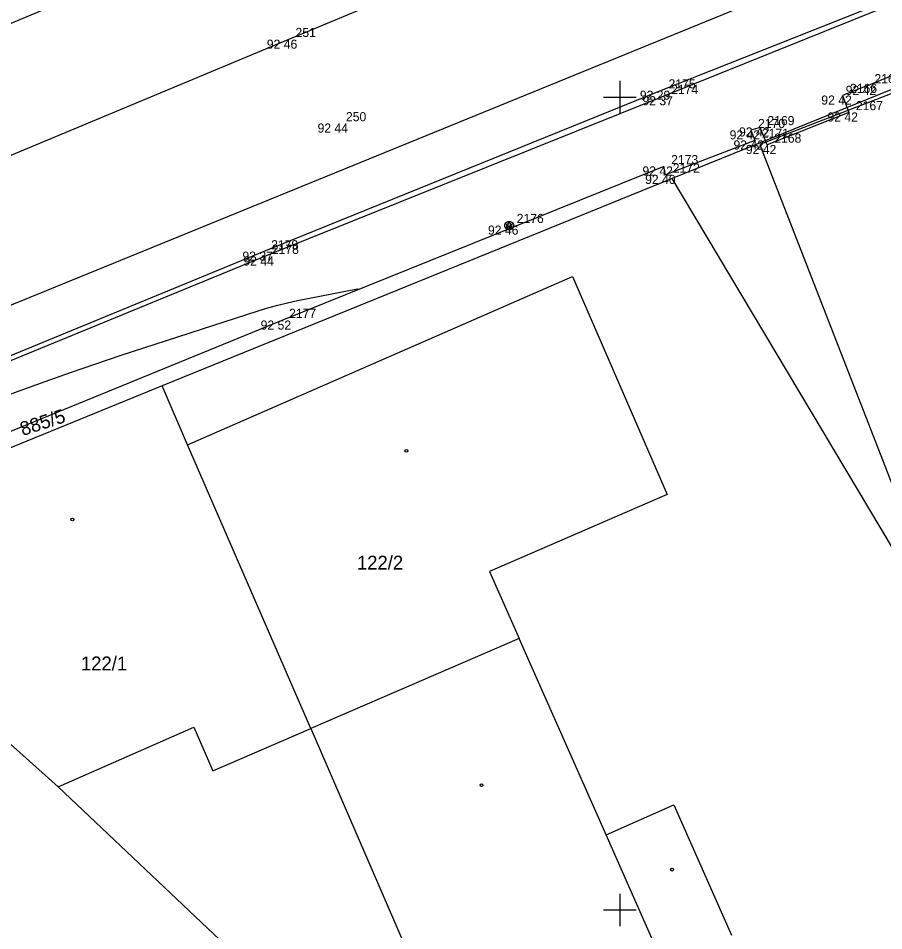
# Model space of a CAD drawing. Extents: x -711081 to -709338, y -1025122 to -1024092.
# Drawn here: x -710693.5 to -710666.88, y -1024925.64 to -1024897.57 of the extents above; entities that cross this region are included whole.
import ezdxf

# ---------------------------------------------------------------- set-up
doc = ezdxf.new("R2010")
doc.units = 0
for name, color, linetype in [('Ex_Minor Contours', 7, 'Continuous'), ('Z_betonova_konstrukce', 7, 'Continuous'), ('Z_body', 7, 'Continuous'), ('Z_body_cisla', 7, 'Continuous'), ('Z_body_vysky_redukovane', 7, 'Continuous'), ('Z_budova', 7, 'Continuous'), ('Z_hektometricka_sit', 7, 'Continuous'), ('Z_katastr_cisla_pozemkova', 7, 'Continuous'), ('Z_katastr_cisla_stavebni', 7, 'Continuous'), ('Z_katastr_hranice', 7, 'Continuous'), ('Z_katastr_vnitrni_kresba', 7, 'Continuous'), ('Z_katastr_znacky_budov', 7, 'Continuous'), ('Z_komunikace', 7, 'Continuous'), ('Z_komunikace_osa', 7, 'Continuous'), ('Z_obruba', 7, 'Continuous'), ('Z_sloupy', 7, 'Continuous'), ('Z_vstupy', 7, 'Continuous')]:
    doc.layers.add(name, color=color, linetype=linetype)

# ---------------------------------------------------------------- blocks, each defined once
blk = doc.blocks.new('POINT_DISPLAY')
blk.add_line((0, 0), (0, 0))
blk = doc.blocks.new('Z601')
for p, q in [((-0.13, 0.03), (-0.1, 0.08)), ((-0.13, -0.03), (-0.13, 0.03)), ((-0.1, 0.08), (-0.08, 0.1)), ((-0.08, 0.1), (-0.03, 0.13)), ((-0.08, 0.05), (-0.08, -0.05)), ((-0.03, 0.13), (0.03, 0.13)), ((-0.03, -0.08), (-0.03, 0.08)), ((-0.03, 0.08), (0.03, 0.08)), ((0.03, 0.13), (0.08, 0.1)), ((0.03, 0.08), (0.03, -0.08)), ((0.08, 0.1), (0.1, 0.08)), ((0.08, -0.05), (0.08, 0.05)), ((0.1, 0.08), (0.13, 0.03)), ((0.13, 0.03), (0.13, -0.03)), ((-0.1, -0.08), (-0.13, -0.03)), ((-0.08, -0.1), (-0.1, -0.08)), ((-0.08, -0.05), (-0.03, -0.08)), ((-0.03, -0.13), (-0.08, -0.1)), ((0.03, -0.13), (-0.03, -0.13)), ((0.03, -0.08), (0.08, -0.05)), ((0.08, -0.1), (0.03, -0.13)), ((0.1, -0.08), (0.08, -0.1)), ((0.13, -0.03), (0.1, -0.08))]:
    blk.add_line(p, q)

msp = doc.modelspace()

# ---------------------------------------------------------------- linework, layer by layer
at = {"layer": 'Ex_Minor Contours'}
msp.add_lwpolyline([(-710697.941, -1024910.709), (-710693.436, -1024909.026), (-710692.664, -1024908.742), (-710691.889, -1024908.467), (-710691.111, -1024908.2), (-710690.33, -1024907.941), (-710686.119, -1024906.571), (-710685.82, -1024906.479), (-710685.518, -1024906.396), (-710685.213, -1024906.322), (-710684.907, -1024906.257), (-710683.068, -1024905.898), (-710683.064, -1024905.898), (-710683.061, -1024905.899), (-710683.058, -1024905.9), (-710683.056, -1024905.903), (-710683.042, -1024905.922)], dxfattribs=at)
at = {"layer": 'Z_betonova_konstrukce'}
for p, q in [((-710673.65, -1024902.13), (-710685.39, -1024906.87)), ((-710673.59, -1024902.39), (-710673.65, -1024902.13)), ((-710685.39, -1024906.87), (-710697.55, -1024911.84))]:
    msp.add_line(p, q, dxfattribs=at)
at = {"layer": 'Z_budova'}
for p, q in [((-710667.4, -1024899.65), (-710668.15, -1024899.95)), ((-710668.15, -1024899.95), (-710667.96, -1024900.47)), ((-710667.96, -1024900.47), (-710670.47, -1024901.47)), ((-710670.68, -1024900.93), (-710670.97, -1024901.02)), ((-710670.97, -1024901.02), (-710670.85, -1024901.33)), ((-710670.47, -1024901.47), (-710670.68, -1024900.93))]:
    msp.add_line(p, q, dxfattribs=at)
at = {"layer": 'Z_hektometricka_sit'}
for p, q in [((-710675, -1024899.5), (-710675, -1024900.5)), ((-710675.5, -1024900), (-710674.5, -1024900)), ((-710675, -1024924.5), (-710675, -1024925.5)), ((-710675.5, -1024925), (-710674.5, -1024925))]:
    msp.add_line(p, q, dxfattribs=at)
at = {"layer": 'Z_katastr_hranice'}
for p, q in [((-710698.09, -1024908.18), (-710650.96, -1024888.93)), ((-710659.12, -1024896.71), (-710673.39, -1024902.5)), ((-710662.08, -1024898.12), (-710670.69, -1024901.46)), ((-710670.69, -1024901.46), (-710670.62, -1024901.65)), ((-710670.62, -1024901.65), (-710666.03, -1024913.46)), ((-710673.39, -1024902.5), (-710689.07, -1024908.88)), ((-710660.85, -1024923.55), (-710673.39, -1024902.5)), ((-710689.07, -1024908.88), (-710696.87, -1024912.06)), ((-710688.29, -1024910.69), (-710689.07, -1024908.88)), ((-710684.5, -1024919.42), (-710688.29, -1024910.69)), ((-710678.09, -1024916.65), (-710684.5, -1024919.42)), ((-710675.42, -1024922.69), (-710678.09, -1024916.65)), ((-710694.2, -1024919.49), (-710692.27, -1024921.21)), ((-710692.27, -1024921.21), (-710675.7, -1024936.89)), ((-710673.64, -1024926.7), (-710675.42, -1024922.69))]:
    msp.add_line(p, q, dxfattribs=at)
at = {"layer": 'Z_katastr_vnitrni_kresba'}
for p, q in [((-710688.29, -1024910.69), (-710676.45, -1024905.52)), ((-710676.45, -1024905.52), (-710673.54, -1024912.22)), ((-710673.54, -1024912.22), (-710679.01, -1024914.59)), ((-710679.01, -1024914.59), (-710678.09, -1024916.65)), ((-710692.27, -1024921.21), (-710688.1, -1024919.38)), ((-710688.1, -1024919.38), (-710687.51, -1024920.72)), ((-710687.51, -1024920.72), (-710684.5, -1024919.42)), ((-710684.5, -1024919.42), (-710679.91, -1024930.03)), ((-710675.42, -1024922.69), (-710673.34, -1024921.77)), ((-710673.34, -1024921.77), (-710671.56, -1024925.78))]:
    msp.add_line(p, q, dxfattribs=at)
at = {"layer": 'Z_katastr_znacky_budov'}
for centre in [(-710681.562, -1024910.88), (-710691.832, -1024912.99), (-710679.252, -1024921.16), (-710673.392, -1024923.76)]:
    msp.add_circle(centre, 0.0437, dxfattribs=at)
at = {"layer": 'Z_komunikace'}
for p, q in [((-710699.54, -1024900.16), (-710687.04, -1024894.93)), ((-710663.48, -1024895.71), (-710673.73, -1024899.8)), ((-710673.73, -1024899.8), (-710685.95, -1024904.75)), ((-710685.95, -1024904.75), (-710698.46, -1024909.9))]:
    msp.add_line(p, q, dxfattribs=at)
at = {"layer": 'Z_komunikace_osa'}
for p, q in [((-710685.2, -1024898.23), (-710672.38, -1024892.87)), ((-710697.96, -1024903.55), (-710685.2, -1024898.23))]:
    msp.add_line(p, q, dxfattribs=at)
at = {"layer": 'Z_obruba'}
for p, q in [((-710663.44, -1024895.84), (-710673.65, -1024899.97)), ((-710673.65, -1024899.97), (-710685.92, -1024904.9)), ((-710685.92, -1024904.9), (-710698.4, -1024910.03))]:
    msp.add_line(p, q, dxfattribs=at)
at = {"layer": 'Z_vstupy'}
for p, q in [((-710667.4, -1024899.65), (-710666.1, -1024899.11)), ((-710670.85, -1024901.33), (-710673.59, -1024902.39))]:
    msp.add_line(p, q, dxfattribs=at)

# ---------------------------------------------------------------- block references
at = {"layer": 'Z_body'}
for p in [(-710685.2, -1024898.23), (-710667.4, -1024899.65), (-710673.73, -1024899.8), (-710673.65, -1024899.97), (-710668.15, -1024899.95), (-710667.96, -1024900.47), (-710683.64, -1024900.81), (-710670.97, -1024901.02), (-710670.68, -1024900.93), (-710670.85, -1024901.33), (-710670.47, -1024901.47), (-710673.65, -1024902.13), (-710673.59, -1024902.39), (-710678.4, -1024903.95), (-710685.95, -1024904.75), (-710685.92, -1024904.9), (-710685.39, -1024906.87)]:
    msp.add_blockref('POINT_DISPLAY', p, dxfattribs=at)
at = {"layer": 'Z_sloupy'}
msp.add_blockref('Z601', (-710678.4, -1024903.95), dxfattribs=at)

# ---------------------------------------------------------------- texts
at = {"layer": 'Z_body_cisla'}
for s, p in [('251', (-710684.97, -1024898.15)), ('2165', (-710667.17, -1024899.57)), ('2175', (-710673.5, -1024899.73)), ('2174', (-710673.42, -1024899.9)), ('2166', (-710667.92, -1024899.87)), ('2167', (-710667.74, -1024900.4)), ('250', (-710683.42, -1024900.74)), ('2170', (-710670.75, -1024900.95)), ('2169', (-710670.46, -1024900.86)), ('2171', (-710670.63, -1024901.25)), ('2168', (-710670.25, -1024901.4)), ('2173', (-710673.42, -1024902.06)), ('2172', (-710673.37, -1024902.32)), ('2176', (-710678.17, -1024903.87)), ('2179', (-710685.72, -1024904.68)), ('2178', (-710685.7, -1024904.82)), ('2177', (-710685.17, -1024906.79))]:
    msp.add_text(s, height=0.28, dxfattribs=at).set_placement(p)
at = {"layer": 'Z_body_vysky_redukovane'}
for s, p in [('92 46', (-710685.853, -1024898.51)), ('92 42', (-710668.053, -1024899.93)), ('92 29', (-710674.383, -1024900.08)), ('92 37', (-710674.303, -1024900.25)), ('92 42', (-710668.803, -1024900.23)), ('92 42', (-710668.613, -1024900.75)), ('92 44', (-710684.293, -1024901.09)), ('92 42', (-710671.623, -1024901.3)), ('92 42', (-710671.333, -1024901.21)), ('92 42', (-710671.503, -1024901.61)), ('92 42', (-710671.123, -1024901.75)), ('92 42', (-710674.303, -1024902.41)), ('92 40', (-710674.22, -1024902.67)), ('92 46', (-710679.053, -1024904.23)), ('92 37', (-710686.603, -1024905.03)), ('92 44', (-710686.573, -1024905.18)), ('92 52', (-710686.043, -1024907.15))]:
    msp.add_text(s, height=0.28, dxfattribs=at).set_placement(p)
at = {"layer": 'Z_katastr_cisla_pozemkova'}
msp.add_text('885/5', height=0.425, rotation=18, dxfattribs=at).set_placement((-710693.36, -1024910.425))
at = {"layer": 'Z_katastr_cisla_stavebni'}
for s, p in [('122/2', (-710683.083, -1024914.53)), ('122/1', (-710691.57, -1024917.63))]:
    msp.add_text(s, height=0.425, dxfattribs=at).set_placement(p)

doc.saveas('drawing.dxf')
